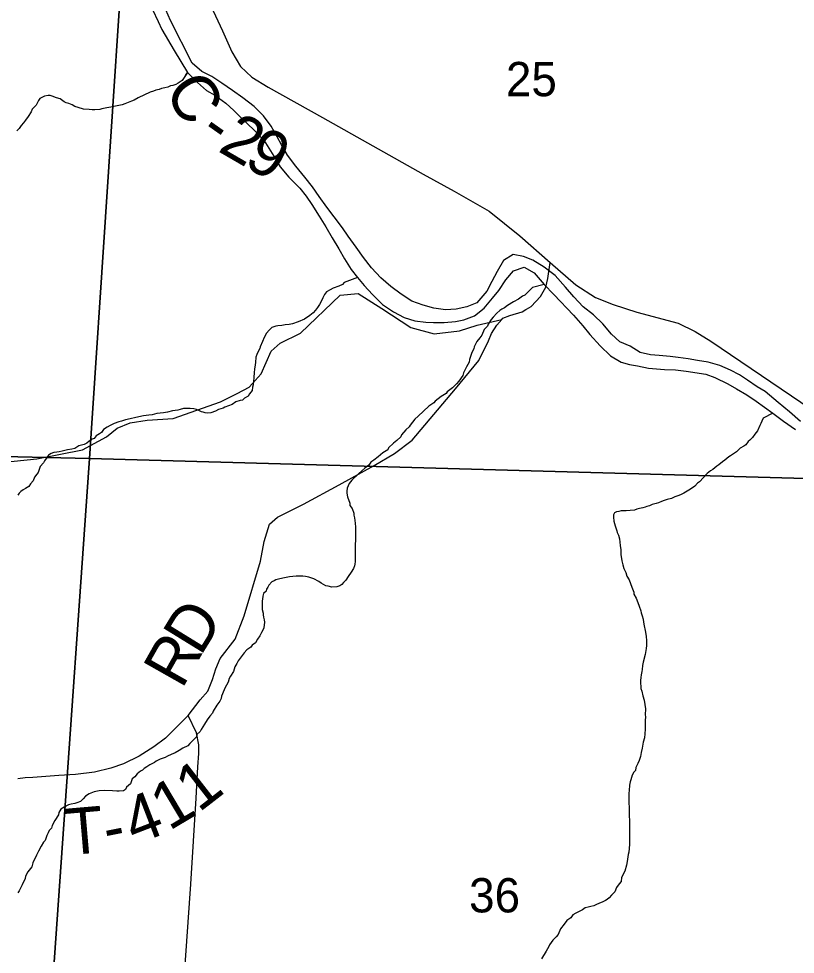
# Model space of a CAD drawing. Extents: x 1310247 to 1552180, y 377264 to 706493.
# Drawn here: x 1340058 to 1345067, y 516548 to 522581 of the extents above; entities that cross this region are included whole.
import ezdxf

# ---------------------------------------------------------------- set-up
doc = ezdxf.new("R2010")
doc.units = 0
for name, color, linetype in [('GM_X_County_Road', 7, 'Continuous'), ('GM_X_County_Road_Text', 7, 'Continuous'), ('GM_X_Major_River', 7, 'Continuous'), ('GM_X_Minor_River', 7, 'Continuous'), ('GM_X_Section', 7, 'Continuous'), ('GM_X_Section_Text', 7, 'Continuous'), ('GM_X_Township_Road', 7, 'Continuous'), ('GM_X_Township_Road_Text', 7, 'Continuous'), ('GM_X_Township_ROW', 7, 'Continuous')]:
    doc.layers.add(name, color=color, linetype=linetype)

msp = doc.modelspace()

# ---------------------------------------------------------------- linework, layer by layer
at = {"layer": 'GM_X_County_Road'}
for points in [[(1341311.8, 522632.1), (1341372.3, 522502.6), (1341432.8, 522367.7), (1341489.3, 522273), (1341561, 522203.3), (1341666.9, 522139.5), (1342016.8, 521943.5), (1342666.6, 521578.5), (1342867.2, 521469.4), (1343091.4, 521339.1), (1343290.7, 521180.7), (1343484.7, 521009)], [(1343484.7, 521009), (1343651.7, 520863.7), (1343778, 520783.4), (1343892.5, 520737.4), (1344045, 520687.4), (1344312, 520617.7), (1344421.2, 520563.8), (1344521.2, 520500.6), (1345622.1, 519756.1), (1345744.4, 519669.3), (1345819.4, 519622), (1345887.8, 519594.4), (1345991.8, 519571.6), (1346013, 519573.1)]]:
    msp.add_lwpolyline(points, dxfattribs=at)
at = {"layer": 'GM_X_Major_River'}
for points in [[(1340920.6, 522640), (1340957.1, 522563.1), (1340980.1, 522510.4), (1341061.5, 522376.4), (1341146.8, 522234.2), (1341211.7, 522168.7), (1341268.8, 522117.4), (1341322.3, 522088.2), (1341393.5, 522036.6), (1341444.6, 521989.4), (1341503.6, 521930), (1341572.5, 521866.4), (1341639.2, 521796.8), (1341681.9, 521727.8), (1341715, 521676.9), (1341744, 521626.2), (1341800.8, 521558.8), (1341871.5, 521487.2), (1341912.6, 521436.2), (1341947.5, 521383.3), (1341996.1, 521308.1), (1342038.8, 521239), (1342079.5, 521168), (1342122.1, 521096.9), (1342158.9, 521032), (1342201.5, 520962.9), (1342242.6, 520911.9), (1342285.7, 520860.9), (1342340.6, 520801.6), (1342403.5, 520738.1), (1342474.7, 520690.5), (1342544.2, 520655), (1342611.9, 520633.5), (1342684, 520624), (1342734.1, 520621), (1342802.3, 520621.6), (1342874.7, 520628.2), (1342929.1, 520639.1), (1342997.8, 520663.8)], [(1342182, 521177.9), (1342147, 521232.8), (1342092.3, 521302.1), (1342045.5, 521365.3), (1341996.8, 521434.5), (1341952, 521497.6), (1341903.1, 521558.8), (1341846.4, 521630.1), (1341791.7, 521701.5), (1341753, 521768.4), (1341726, 521819.1), (1341687.3, 521888.1), (1341636.5, 521953.4), (1341577.6, 522014.8), (1341504.5, 522070.4), (1341437.3, 522117.9), (1341368.1, 522165.5), (1341302.8, 522206.9), (1341239.3, 522240.3), (1341176.2, 522293.8), (1341037.5, 522569.4), (1341006.8, 522638.3)], [(1345100.3, 519983), (1345029.4, 520046.6), (1344956.4, 520106.3), (1344871.6, 520176.2), (1344820.1, 520207.3), (1344758.8, 520250.7), (1344707.3, 520283.9), (1344649.8, 520315.1), (1344580.2, 520344.6), (1344504.4, 520366.2), (1344436.4, 520377.7), (1344376.4, 520386.9), (1344310.4, 520396.3), (1344260.4, 520403.3), (1344188.3, 520408.8), (1344132.2, 520414), (1344066.3, 520429.3), (1344000.9, 520468.8), (1343935.3, 520496.2), (1343882.2, 520547.4), (1343825.4, 520612.8), (1343764.4, 520670.2), (1343699.3, 520723.7), (1343638.5, 520787.1), (1343583.6, 520850.4), (1343516.9, 520924), (1343447.8, 520977.6), (1343374.6, 521023.2), (1343312.9, 521046.5), (1343246.9, 521059.9), (1343183.9, 521021.1), (1343144.3, 520949.7), (1343108.8, 520886.2), (1343077.5, 520824.6), (1343013.7, 520749.7), (1342948.9, 520723), (1342880.4, 520708.3), (1342810.1, 520703.7), (1342736.1, 520715.3), (1342666.2, 520732.7), (1342594.5, 520758.3), (1342525.2, 520803.8), (1342458.1, 520853.3), (1342393, 520908.8), (1342334.2, 520974.2), (1342281.4, 521041.5), (1342234.7, 521106.6), (1342182, 521177.9)], [(1342997.8, 520663.8), (1343059.1, 520714.7), (1343114.6, 520777.7), (1343153.8, 520829.1), (1343199.3, 520896.4), (1343248.7, 520955.6), (1343317.4, 520978.2), (1343382.9, 520942.8), (1343447.5, 520867.2), (1343508.3, 520801.8), (1343636, 520668.8), (1343696.8, 520601.4), (1343741.7, 520544.3), (1343808.4, 520470.7), (1343875.3, 520407.2), (1343942.6, 520365.7), (1343996.4, 520350.5), (1344048.4, 520341.4), (1344120.4, 520327.9), (1344172.4, 520322.9), (1344222.5, 520317.8), (1344294.7, 520316.4), (1344362.8, 520309), (1344488.7, 520288.3), (1344548.5, 520267.1), (1344631.9, 520227.2), (1344687.4, 520194), (1344754.8, 520154.5), (1344814.1, 520115.2), (1344920.8, 520036.8), (1344990, 519985.2), (1345067.1, 519931.5)]]:
    msp.add_lwpolyline(points, dxfattribs=at)
at = {"layer": 'GM_X_Minor_River'}
for points in [[(1341133.9, 522213.9), (1341146.8, 522234.2), (1341111.4, 522181.1), (1341087, 522165.7), (1341070.7, 522156.1), (1341052.5, 522150.5), (1341036.3, 522146.9), (1341020.1, 522139.3), (1340999.9, 522135.8), (1340979.7, 522130.2), (1340963.5, 522124.6), (1340943.3, 522119.1), (1340927.1, 522113.5), (1340904.9, 522106), (1340827.7, 522069.8), (1340803.3, 522054.4), (1340785.1, 522048.8), (1340742.5, 522031.8), (1340726.3, 522026.2), (1340704.1, 522020.7), (1340671.9, 522015.5), (1340651.7, 522010), (1340625.5, 522006.6), (1340593.2, 521999.4), (1340581.1, 521995.7), (1340548.8, 521992.5), (1340532.8, 521992.9), (1340512.8, 521995.4), (1340476.7, 521998.3), (1340440.8, 522007.2), (1340420.8, 522013.7), (1340403, 522024.2), (1340381.1, 522032.8), (1340363.2, 522039.2), (1340351.3, 522045.5), (1340325.6, 522064.2), (1340301.7, 522070.9), (1340273.8, 522081.6), (1340259.9, 522085.9), (1340247.8, 522086.2), (1340223.6, 522080.8), (1340195.1, 522065.5), (1340184.8, 522053.7), (1340170.1, 522024), (1340145.4, 521996.5), (1340139, 521980.6), (1340118.1, 521949), (1340101.6, 521927.4), (1340089.1, 521909.6), (1340074.7, 521892), (1340060.1, 521872.3), (1340045.8, 521858.6)], [(1342242.6, 520911.9), (1342157.5, 520879.4), (1342147.2, 520867.6), (1342122.8, 520856.2), (1342086.4, 520843), (1342066.1, 520833.5), (1342043.7, 520820), (1342031.2, 520802.3), (1342018.7, 520780.5), (1342008.1, 520756.7), (1341997.6, 520738.9), (1341985.1, 520719.2), (1341972.6, 520701.4), (1341958.2, 520683.7), (1341935.7, 520666.2), (1341901, 520643), (1341860.5, 520626), (1341824, 520612.8), (1341801.8, 520609.4), (1341775.7, 520606), (1341755.5, 520602.5), (1341729.4, 520601.2), (1341717.2, 520597.5), (1341690.9, 520590.1), (1341672.5, 520572.5), (1341656, 520552.8), (1341641.3, 520525.1), (1341630.6, 520499.3), (1341615.8, 520465.6), (1341613.5, 520453.6), (1341605.1, 520439.8), (1341594.5, 520416), (1341588.1, 520398.1), (1341585.3, 520364), (1341582.9, 520348), (1341578.3, 520320.1), (1341575.8, 520300.1), (1341575, 520268), (1341572.4, 520242), (1341569.9, 520220), (1341565.5, 520204.1), (1341563.1, 520184.1), (1341546.5, 520162.4), (1341538.1, 520146.6), (1341513.7, 520133.1), (1341501.4, 520121.4), (1341487.3, 520119.8), (1341458.9, 520110.4), (1341434.4, 520093), (1341387.9, 520076.1), (1341375.7, 520070.4), (1341347.4, 520061.1), (1341327, 520049.5), (1341296.7, 520040.2), (1341278.5, 520036.7), (1341260.5, 520039.1), (1341248.6, 520043.5), (1341236.6, 520045.8), (1341218.7, 520054.2), (1341204.8, 520060.6), (1341186.8, 520065), (1341162.8, 520067.6), (1341134.7, 520068.3), (1341120.6, 520066.7), (1341100.4, 520061.2), (1341084.2, 520057.6), (1341050, 520052.4), (1341017.6, 520043.2), (1340991.5, 520039.8), (1340949.2, 520034.8), (1340918.8, 520025.6), (1340896.7, 520024.1), (1340862.5, 520021), (1340814.1, 520010.1), (1340777.7, 520001), (1340747.4, 519993.7), (1340721.2, 519986.4), (1340703, 519980.8), (1340674.6, 519971.5), (1340648.2, 519958.1), (1340627.9, 519946.5), (1340605.4, 519931.1), (1340591, 519913.4), (1340578.7, 519903.6), (1340558.3, 519892.1), (1340543.9, 519874.4), (1340531.7, 519868.7), (1340513.3, 519857.1), (1340497, 519843.5), (1340480.7, 519835.9), (1340446.4, 519826.7), (1340419.9, 519809.3), (1340399.7, 519805.8), (1340373.5, 519800.4), (1340355.3, 519796.9), (1340339.1, 519791.3), (1340319, 519787.8)], [(1343447.5, 520867.2), (1343371.5, 520847.2), (1343357.1, 520831.5), (1343322.2, 520798.3), (1343308, 520790.6), (1343281.5, 520773.2), (1343248.9, 520754), (1343210.2, 520730.9), (1343191.8, 520717.3), (1343173.5, 520707.7), (1343161.3, 520700), (1343140.8, 520682.5), (1343118.1, 520657), (1343105.7, 520641.2), (1343085, 520611.6), (1343080.6, 520597.7), (1343060, 520576.1), (1343045.2, 520540.4), (1343032.7, 520522.7), (1343012.1, 520499.1), (1342995.2, 520465.4), (1342992.9, 520451.4), (1342980.3, 520427.7), (1342965.2, 520383.9), (1342962.8, 520365.9), (1342946, 520336.3), (1342927.1, 520296.6), (1342922.7, 520280.7), (1342895.7, 520243.2), (1342881.2, 520225.5), (1342856.5, 520200.1), (1342821.8, 520174.9), (1342815.5, 520163), (1342783, 520145.7), (1342744.1, 520114.6), (1342735.8, 520102.8), (1342703.2, 520081.5), (1342668.3, 520050.3), (1342635.4, 520017), (1342612.9, 519997.5), (1342581.9, 519960.2), (1342575.6, 519948.3), (1342555.1, 519928.8), (1342526.2, 519897.4), (1342522, 519885.4), (1342497.3, 519862), (1342474.8, 519844.5), (1342444, 519813.2), (1342437.7, 519801.3), (1342407.1, 519782), (1342376.4, 519756.7), (1342347.7, 519733.3), (1342329.4, 519721.7), (1342316.9, 519702), (1342290.3, 519682.6), (1342271.9, 519665), (1342249.3, 519645.5), (1342206.2, 519604.4), (1342189.7, 519584.8), (1342176.9, 519553), (1342174.5, 519535), (1342174.1, 519521), (1342179.6, 519496.8), (1342192.7, 519456.3), (1342194.4, 519442.3), (1342208, 519421.9), (1342219.3, 519391.5), (1342219, 519379.5), (1342224.7, 519363.3), (1342227.9, 519327.1), (1342229.3, 519303), (1342230.6, 519270.9), (1342227.5, 519138.6), (1342228.6, 519100.4), (1342228.2, 519080.4), (1342225.8, 519064.4), (1342223.5, 519052.4), (1342217.1, 519036.5), (1342202.5, 519012.8), (1342183.8, 518985.2), (1342167.2, 518961.5), (1342152.8, 518945.8), (1342142.4, 518932.1), (1342130.2, 518924.3), (1342109.9, 518916.8), (1342077.8, 518915.6), (1342053.8, 518922.2), (1342039.8, 518924.6), (1342008.1, 518941.4), (1341994.3, 518951.8), (1341962.5, 518968.6), (1341928.7, 518979.5), (1341906.7, 518984.1), (1341890.7, 518986.5), (1341874.6, 518986.9), (1341848.5, 518985.5), (1341804.2, 518982.6), (1341761.9, 518973.6), (1341733.6, 518966.3)], [(1344920.8, 520036.8), (1344860, 520006), (1344851.5, 519986.1), (1344845.1, 519970.2), (1344838.8, 519958.3), (1344821.9, 519922.6), (1344805.4, 519901), (1344790.8, 519881.3), (1344774.4, 519863.6), (1344762.1, 519853.9), (1344747.5, 519832.2), (1344735.3, 519824.5), (1344710.9, 519811.1), (1344688.3, 519787.5), (1344674, 519779.9), (1344649.5, 519762.4), (1344637.3, 519754.7), (1344612.7, 519733.3), (1344596.4, 519723.6), (1344573.9, 519704.1), (1344559.6, 519694.5), (1344535, 519673), (1344520.8, 519665.3), (1344498.3, 519647.8), (1344475.6, 519622.3), (1344448.9, 519594.9), (1344436.6, 519585.2), (1344418.1, 519567.6), (1344391.5, 519546.2), (1344369.2, 519534.7), (1344346.8, 519521.2), (1344330.5, 519513.6), (1344316.3, 519505.9), (1344290, 519498.5), (1344267.7, 519487.1), (1344241.4, 519479.7), (1344221.2, 519474.2), (1344203, 519468.6), (1344184.7, 519459), (1344168.5, 519455.4), (1344144.3, 519448), (1344126, 519440.4), (1344109.8, 519434.8), (1344097.7, 519431.1), (1344083.5, 519427.5), (1344061.3, 519422), (1344045.2, 519418.4), (1344029, 519412.8), (1344000.8, 519409.5), (1343976.7, 519408), (1343962.6, 519408.4), (1343944.5, 519406.8), (1343928.4, 519403.2), (1343914.3, 519401.6), (1343900, 519393.9), (1343893.7, 519382), (1343893.4, 519366), (1343896.8, 519341.8), (1343904.2, 519311.5), (1343915.4, 519279.2), (1343917.2, 519267.1), (1343926.8, 519250.8), (1343932.3, 519226.6), (1343935.8, 519204.5), (1343937.3, 519184.4), (1343940.7, 519156.2), (1343942, 519126.1), (1343947.1, 519085.8), (1343954.5, 519059.6), (1343960, 519035.4), (1343973.5, 519011), (1343980.9, 518986.7), (1343994.4, 518962.3), (1344003.9, 518938), (1344013.4, 518915.7), (1344024.7, 518883.3), (1344026.4, 518869.2), (1344039.9, 518844.8), (1344051.3, 518816.5), (1344060.8, 518792.2), (1344070.1, 518763.8), (1344071.8, 518749.8), (1344079.4, 518731.5), (1344084.9, 518709.3), (1344088.5, 518689.2), (1344091.9, 518665), (1344099.3, 518636.8), (1344102.8, 518612.6), (1344104.4, 518596.5), (1344107.9, 518572.4), (1344107.1, 518538.3), (1344104.7, 518520.3), (1344100, 518494.3), (1344097.7, 518480.3), (1344084.5, 518432.5), (1344082, 518410.5), (1344079.4, 518384.5)], [(1340319, 519787.8), (1340304.9, 519786.1), (1340284.7, 519782.6), (1340266.5, 519777), (1340250.2, 519765.4), (1340223.3, 519730), (1340216.9, 519716.1), (1340196.3, 519692.5), (1340183.4, 519654.7), (1340175.1, 519642.9), (1340160.6, 519625.2), (1340152, 519601.4), (1340133.5, 519581.8), (1340123, 519564), (1340102.7, 519552.4), (1340086.4, 519542.8), (1340072.1, 519533.1), (1340061.8, 519521.4), (1340051.4, 519507.6)], [(1341733.6, 518966.3), (1341717.4, 518962.7), (1341705.2, 518957), (1341691, 518949.3), (1341670.4, 518927.8), (1341664.1, 518915.9), (1341655.8, 518902), (1341653.5, 518890.1), (1341637.1, 518874.4), (1341632.6, 518856.5), (1341630.2, 518838.5), (1341627.9, 518826.5), (1341627.2, 518794.4), (1341628.7, 518772.3), (1341634.1, 518748.1), (1341633.8, 518736.1), (1341637.5, 518722), (1341641.2, 518705.8), (1341642.8, 518689.8), (1341638, 518653.8), (1341631.6, 518637.9), (1341623.2, 518624), (1341612.7, 518602.2), (1341598.1, 518580.5), (1341585.5, 518556.8), (1341563.1, 518541.3), (1341554.7, 518527.5), (1341530.3, 518512), (1341511.7, 518492.4), (1341493.1, 518466.8), (1341472.4, 518441.3), (1341463.9, 518423.4), (1341451.4, 518401.7), (1341442.7, 518371.8), (1341423.9, 518342.2), (1341415.5, 518326.3), (1341408.9, 518302.4), (1341398.4, 518282.6), (1341388, 518264.8), (1341373, 518227.1), (1341366.7, 518213.2), (1341364.3, 518197.2), (1341355.9, 518179.4), (1341335.2, 518153.8), (1341312.2, 518116.3), (1341307.9, 518102.4), (1341291.4, 518084.7), (1341272.8, 518059.1), (1341256.1, 518031.5), (1341235.2, 517997.9), (1341228.9, 517984), (1341206.3, 517964.5), (1341204, 517950.5), (1341177.2, 517923.1), (1341160.8, 517907.5), (1341148.4, 517891.7), (1341115.9, 517876.5), (1341093.5, 517863), (1341067.1, 517847.6), (1341040.7, 517836.2), (1341018.3, 517824.8), (1341002.1, 517817.1), (1340969.7, 517805.9), (1340945.3, 517792.5), (1340933.1, 517784.8), (1340904.6, 517769.4), (1340884.3, 517757.9), (1340867.9, 517746.2), (1340855.6, 517734.5), (1340843.4, 517728.8), (1340822.9, 517711.3), (1340806.4, 517691.6), (1340790.1, 517680), (1340779.3, 517648.2), (1340752.7, 517624.8), (1340746.3, 517610.9), (1340734.1, 517603.2), (1340705.9, 517599.8), (1340689.8, 517600.2), (1340663.8, 517602.9), (1340611.6, 517604.2), (1340577.5, 517603), (1340545.2, 517595.8), (1340512.7, 517582.6), (1340488.3, 517567.2), (1340473.9, 517551.5), (1340457.4, 517533.8), (1340433.1, 517524.4), (1340420.9, 517520.7), (1340396.8, 517517.3), (1340378.6, 517511.7), (1340350.1, 517496.4), (1340329.7, 517484.9), (1340317.2, 517463.1), (1340314.8, 517447.1), (1340291.9, 517411.6), (1340273.1, 517378), (1340268.7, 517362), (1340254.2, 517346.3), (1340247.9, 517330.5), (1340239.4, 517314.6)], [(1344079.4, 518384.5), (1344077.1, 518372.5), (1344072.6, 518350.6), (1344070.2, 518332.6), (1344067.7, 518312.6), (1344069.3, 518296.5), (1344070.8, 518274.4), (1344070.6, 518262.4), (1344076.2, 518244.2), (1344083.5, 518213.9), (1344092.9, 518187.6), (1344096.3, 518159.4), (1344101.6, 518131.2), (1344098.7, 518093.2), (1344100.4, 518079.1), (1344097.9, 518055.1), (1344098.9, 518015), (1344098.6, 517998.9), (1344095.9, 517968.9), (1344093.3, 517944.9), (1344086.6, 517915), (1344079.7, 517877), (1344073, 517849.1), (1344068.4, 517823.1), (1344059.8, 517797.3), (1344051.3, 517777.4), (1344038.7, 517753.7), (1344036.2, 517733.7), (1344025.9, 517721.9), (1344015.4, 517704.1), (1344006.6, 517672.2), (1344002.3, 517660.3), (1343997.8, 517638.4), (1343995, 517604.3), (1343992.6, 517586.3), (1343992.1, 517564.3), (1343993.4, 517534.2), (1343993.1, 517522.1), (1343994.5, 517496), (1343995.6, 517455.9), (1343995.3, 517441.9), (1343996.6, 517411.7), (1343997.7, 517373.6), (1343996.8, 517335.5), (1343997.8, 517293.4), (1343997, 517255.3), (1343993.8, 517207.2), (1343989.4, 517191.3), (1343984.7, 517161.3), (1343982.4, 517147.3), (1343977.8, 517123.4), (1343966.9, 517083.5), (1343945.9, 517043.9), (1343943.3, 517017.9), (1343930.8, 517002.2), (1343914.2, 516978.5), (1343903.5, 516950.7), (1343881, 516929.2), (1343866.5, 516911.5), (1343854.2, 516901.8), (1343842, 516894.1), (1343821.7, 516884.5), (1343803.4, 516877), (1343781.1, 516867.5), (1343766.9, 516861.8), (1343748.7, 516856.3), (1343730.6, 516852.7), (1343712.4, 516847.1), (1343694, 516835.6), (1343663.6, 516820.3), (1343651.3, 516812.6), (1343631, 516803), (1343618.5, 516783.3), (1343594, 516765.8), (1343575.4, 516742.2), (1343552.7, 516712.7), (1343537.8, 516677), (1343525.3, 516661.2), (1343502.8, 516639.7), (1343482, 516610.2), (1343477.7, 516598.2), (1343458.9, 516568.6), (1343429.7, 516519.2)], [(1340239.4, 517314.6), (1340228.7, 517282.8), (1340218.4, 517271), (1340203.7, 517245.3), (1340184.9, 517213.7), (1340172.2, 517187.9), (1340149, 517138.3), (1340142.4, 517112.4), (1340117.6, 517081), (1340102.8, 517051.2), (1340100.5, 517037.3), (1340079.4, 516995.7), (1340060.5, 516958), (1340052.1, 516944.2)]]:
    msp.add_lwpolyline(points, dxfattribs=at)
at = {"layer": 'GM_X_Section'}
for points in [[(1335106, 525066.9), (1340857.1, 524905.5), (1340514, 519745), (1334956.2, 519873.7)], [(1340857.1, 524905.5), (1346105.1, 524794.3), (1345981.1, 519592.5), (1340514, 519745)], [(1334956.2, 519873.7), (1340514, 519745), (1340140.8, 514415.2), (1335615.2, 514546.8), (1334811.8, 514576.2)], [(1340514, 519745), (1345981.1, 519592.5), (1345868.1, 514272.4), (1340758.5, 514398.2), (1340140.8, 514415.2)]]:
    msp.add_lwpolyline(points, close=True, dxfattribs=at)
at = {"layer": 'GM_X_Township_Road'}
for points in [[(1343108.2, 520550.5), (1343142.8, 520605.4), (1343173.1, 520640.9), (1343179.9, 520648.8), (1343226.4, 520666), (1343305.2, 520690.5), (1343328.9, 520705.1), (1343334, 520708.2)], [(1341151.5, 518088.6), (1341229.2, 518190), (1341278.3, 518244.7), (1341308.2, 518321), (1341328.5, 518388.4), (1341357.2, 518454.4), (1341454.8, 518580.3), (1341511.4, 518731.1), (1341616.5, 519082.3), (1341641.9, 519210.5), (1341675.4, 519321.8), (1341727.7, 519366.1), (1341895.5, 519451), (1342124.6, 519574.5), (1342350, 519700.8), (1342482, 519776.2), (1342596, 519863.9), (1342874.2, 520193.9), (1343026, 520376.8), (1343088.2, 520504), (1343108, 520550.2), (1343108.2, 520550.5)], [(1336478.6, 519843.6), (1337714.4, 519796.3), (1338230.6, 519778.5), (1338575.2, 519770.6), (1339031.6, 519752.2), (1339389.4, 519737.1), (1339769.6, 519723.3), (1339945.2, 519718.5), (1340175.3, 519743), (1340470, 519800.2), (1340625.2, 519885.7), (1340692.3, 519939.6), (1340775.8, 519975.1), (1340886.9, 519991.6), (1341053.3, 520002.1), (1341360.1, 520109.3), (1341458.2, 520160.2), (1341466.8, 520164.6)], [(1341151.5, 518088.6), (1341003.7, 517942.1), (1340928.7, 517886.4), (1340834.9, 517824.8), (1340733.8, 517776.4), (1340652.8, 517748.1), (1340546.6, 517722.4), (1340425.3, 517707.8), (1340317.4, 517700.5), (1340149, 517689), (1340099.3, 517686.8), (1340052.6, 517679.5)], [(1340988.8, 514389.3), (1341030.8, 515035.3), (1341056.8, 515407.9), (1341168.8, 516999.9), (1341202.3, 517555.1), (1341212.5, 517757.6), (1341220.3, 517843.8), (1341219.5, 517898), (1341205, 517976.5), (1341151.5, 518088.6)]]:
    msp.add_lwpolyline(points, dxfattribs=at)
at = {"layer": 'GM_X_Township_ROW'}
for points in [[(1343334, 520708.2), (1343362.1, 520725.5), (1343423.7, 520788.5), (1343457.1, 520850), (1343470.3, 520906), (1343484.7, 521009)], [(1341466.8, 520164.6), (1341544.5, 520205), (1341622, 520290.5), (1341685.7, 520436.8), (1341743.9, 520488.9), (1341874.8, 520552.3), (1342131.1, 520798), (1342248, 520807.8), (1342399.1, 520711.8), (1342587.4, 520590.4), (1342738.5, 520548.7), (1342900, 520568.9), (1343015.8, 520604.8), (1343173.1, 520640.9)]]:
    msp.add_lwpolyline(points, dxfattribs=at)

# ---------------------------------------------------------------- texts
at = {"layer": 'GM_X_County_Road_Text'}
for s, rotation, p in [('C', 303.14152, (1340989.6, 522112.2)), ('-', 324.63657, (1341209.1, 521817.8)), ('2', 329.94148, (1341335, 521730.2)), ('9', 330.94494, (1341500, 521634.8))]:
    msp.add_text(s, height=300, rotation=rotation, dxfattribs=at).set_placement(p)
at = {"layer": 'GM_X_Section_Text'}
for s, p in [('25', (1343200.3, 522080.8)), ('36', (1342962.7, 516818.4))]:
    msp.add_text(s, height=221, rotation=0.00001, dxfattribs=at).set_placement(p)
at = {"layer": 'GM_X_Township_Road_Text'}
for s, rotation, p in [('D', 58.39118, (1341230.3, 518464.5)), ('R', 60.52361, (1341110.6, 518252.5)), ('1', 37.81807, (1341219.4, 517458.3)), ('1', 30.759, (1341027.3, 517341.1)), ('4', 21.06032, (1340805.1, 517250.5)), ('T', 4.93025, (1340371.3, 517186.5)), ('-', 11.27869, (1340630.7, 517210.8))]:
    msp.add_text(s, height=300, rotation=rotation, dxfattribs=at).set_placement(p)

doc.saveas('drawing.dxf')
